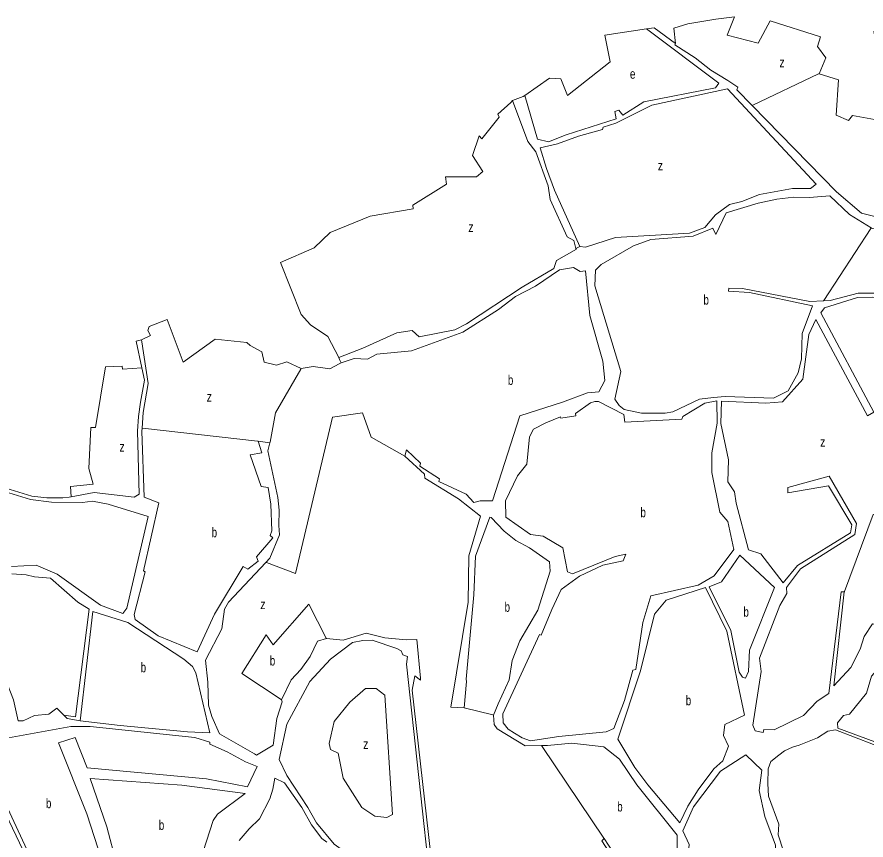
# Model space of a CAD drawing. Extents: x 639657 to 671642, y 222838 to 252123.
# Drawn here: x 642804 to 643678, y 236297 to 237143 of the extents above; entities that cross this region are included whole.
import ezdxf

# ---------------------------------------------------------------- set-up
doc = ezdxf.new("R2010")
doc.units = 0
doc.header["$LTSCALE"] = 4
doc.layers.add('1', color=7, linetype='Continuous', lineweight=13)
doc.layers.add('21', color=7, linetype='Continuous', lineweight=13)
doc.layers.add('7', color=7, linetype='Continuous')

msp = doc.modelspace()

# ---------------------------------------------------------------- linework, layer by layer
at = {"layer": '1'}
for p, q in [((643205.485, 236698.416), (643203.575, 236691.738)), ((642864.733, 236423.722), (642852.669, 236425.256)), ((642876.724, 236371.212), (642864.34, 236402.493))]:
    msp.add_line(p, q, dxfattribs=at)
for points in [[(643630.085, 237085.14), (643637.097, 237101.505), (643628.586, 237113.07), (643631.655, 237122.983), (643579.656, 237139.401), (643567.276, 237116.5), (643535.326, 237124.877), (643542.975, 237143.468), (643523.718, 237141.146), (643495.071, 237136.393), (643480.672, 237131.886), (643482.217, 237116.338)], [(643452.379, 237131.188), (643409.469, 237124.768), (643414.944, 237097.504), (643371.187, 237062.775), (643364.269, 237079.905), (643352.677, 237080.441), (643327.335, 237062.658)], [(643327.335, 237062.658), (643340.127, 237017.65), (643351.491, 237014.985), (643369.585, 237022.192), (643421.059, 237038.564), (643419.726, 237046.293), (643423.912, 237047.464), (643428.025, 237042.546), (643449.656, 237056.31), (643523.286, 237070.709), (643526.901, 237075.236), (643452.379, 237131.188)], [(643482.217, 237116.338), (643460.466, 237132.403), (643452.379, 237131.188)], [(643701.354, 237131.944), (643686.254, 237128.46), (643705.577, 237033.744), (643687.983, 237034.348), (643687.112, 237038.113), (643664.47, 237042.022), (643660.237, 237036.893), (643647.585, 237042.414), (643650.155, 237078.825), (643630.085, 237085.14)], [(643482.217, 237116.338), (643481.69, 237114.822), (643502.593, 237101.595), (643518.72, 237088.827), (643536.298, 237078.277), (643546.489, 237071.159), (643545.542, 237068.53), (643561.205, 237052.523)], [(643535.786, 237069.452), (643457.956, 237052.665), (643420.702, 237034.204), (643407.734, 237030.289), (643407.194, 237027.656), (643382.493, 237021.032), (643360.724, 237012.851), (643343.075, 237008.888), (643349.537, 236987.602), (643357.819, 236965.381), (643383.888, 236907.435)], [(643383.888, 236907.435), (643389.779, 236906.658), (643420.626, 236916.767), (643496.577, 236920.989), (643512.417, 236926.901), (643523.561, 236939.971), (643537.831, 236950.671), (643550.583, 236953.573), (643568.782, 236960.981), (643602.633, 236967.097), (643621.353, 236966.989), (643627.207, 236971.592), (643535.786, 237069.452)], [(643314.656, 237057.421), (643325.335, 237061.832), (643327.335, 237062.658)], [(643135.699, 236793.191), (643124.56, 236814.733), (643106.694, 236826.708), (643096.952, 236837.374), (643075.714, 236890.901), (643110.486, 236905.939), (643126.648, 236921.794), (643168.053, 236938.483), (643212.197, 236946.006), (643211.836, 236949.867), (643246.685, 236971.4), (643245.455, 236979.128), (643277.298, 236978.973), (643283.976, 236984.379), (643273.186, 237001.046), (643280.244, 237021.267), (643282.852, 237018.192), (643300.719, 237040.424), (643299.332, 237043.586), (643312.656, 237055.615), (643314.656, 237057.421)], [(643379.693, 236905.452), (643377.756, 236913.696), (643370.678, 236917.429), (643353.327, 236955.586), (643351.055, 236969.822), (643338.55, 237004.777), (643330.232, 237015.427), (643314.656, 237057.421)], [(643561.205, 237052.523), (643648.073, 236963.745), (643673.857, 236941.734), (643708.145, 236933.228)], [(643683.713, 236926.442), (643661.429, 236940.452), (643641, 236959.358), (643620.227, 236957.866), (643603.95, 236958.049), (643586.632, 236956.213), (643567.25, 236951.965), (643534.472, 236941.98), (643523.626, 236919.771), (643520.547, 236926.099), (643500.61, 236917.898), (643457.026, 236914.734), (643439.04, 236908.034), (643405.846, 236888.817), (643399.98, 236883.198)], [(643634.512, 236851.434), (643641.551, 236851.76), (643670.231, 236859.355), (643689.053, 236859.346), (643706.926, 236856.506), (643721.002, 236850.867), (643737.264, 236840.94), (643752.039, 236834.278), (643799.187, 236837.707), (643853.208, 236845.83), (643858.43, 236848.613), (643861.547, 236854.059), (643847.023, 236881.831), (643841.379, 236886.36), (643821.713, 236892.367), (643788.306, 236898.02), (643766.495, 236903.34), (643750.999, 236909.3), (643726.726, 236912.922), (643701.775, 236919.496), (643702.306, 236921.317), (643683.949, 236926.294), (643683.713, 236926.442)], [(643379.693, 236905.452), (643380.497, 236904.631), (643359.806, 236892.988), (643356.963, 236884.9), (643324.582, 236865.572), (643267.257, 236827.747), (643255.076, 236821.59), (643218.569, 236814.591), (643211.115, 236820.866), (643195.316, 236818.506), (643160.436, 236802.86), (643135.699, 236793.191)], [(643383.888, 236907.435), (643381.888, 236906.49), (643379.693, 236905.452)], [(643205.485, 236698.416), (643219.666, 236684.554), (643219.12, 236681.414), (643239.211, 236668.297), (643238.772, 236665.663), (643266.7, 236652.763), (643274.738, 236644.248), (643281.165, 236645.698), (643293.884, 236645.759), (643322.089, 236733.14), (643365.805, 236747.366), (643391.558, 236756.923), (643403.271, 236758.009), (643409.514, 236769.612), (643407.513, 236789.529), (643394.029, 236836.27), (643389.592, 236882.402), (643384.292, 236881.548), (643377.323, 236885.889), (643362.745, 236883.515), (643338.124, 236866.435), (643317.549, 236856.008), (643299.993, 236842.706), (643263.291, 236819.366), (643210.663, 236800.063)], [(643399.98, 236883.198), (643399.277, 236866.864), (643426.002, 236778.663), (643419.661, 236750.213), (643424.264, 236743.766), (643429.407, 236739.851), (643447.368, 236735.894), (643471.48, 236735.826), (643479.638, 236737.359), (643506.958, 236750.348), (643521.326, 236752.217), (643533.242, 236753.2), (643583.074, 236751.32), (643598.121, 236758.967), (643608.619, 236777.627), (643612.044, 236791.799), (643612.56, 236818.082), (643623.172, 236846.282), (643558.321, 236860.003), (643536.973, 236861.461), (643537.008, 236864.404), (643551.353, 236864.344), (643620.377, 236850.78), (643634.512, 236851.434)], [(643631.979, 236839.097), (643635.56, 236844.214), (643669.668, 236854.793), (643684.527, 236855.134), (643698.14, 236853.459), (643712.129, 236849.14), (643737.688, 236833.83)], [(643096.799, 236781.854), (643082.13, 236788.819), (643071.609, 236785.385), (643058.824, 236788.269), (643056.408, 236798.954), (643044.584, 236805.684), (643041.159, 236808.565), (643008.336, 236811.979), (642975.601, 236788.493), (642959.133, 236832.426), (642940.527, 236825.022), (642939.055, 236820.978), (642941.841, 236815.771), (642932.735, 236811.508)], [(643613.205, 236771.095), (643619.566, 236816.887), (643626.623, 236832.181)], [(643626.623, 236832.181), (643679.878, 236733.233), (643686.502, 236736.915), (643631.979, 236839.097)], [(642932.735, 236811.508), (642927.224, 236810.048), (642932.901, 236782.68)], [(642932.735, 236811.508), (642933.028, 236809.508), (642939.323, 236766.57), (642934.288, 236736.785), (642933.241, 236720.67)], [(643137.976, 236787.887), (643151.355, 236792.203), (643165.287, 236791.641), (643175.015, 236796.809), (643210.663, 236800.063)], [(643137.976, 236787.887), (643135.976, 236786.785), (643126.607, 236781.62), (643109.34, 236784.047), (643096.799, 236781.854)], [(643135.699, 236793.191), (643136.558, 236791.191), (643137.976, 236787.887)], [(642932.901, 236782.68), (642913.046, 236781.38), (642912.777, 236784.428), (642895.469, 236783.506), (642885.163, 236721.097), (642880.484, 236721.251), (642878.354, 236679.05), (642882.741, 236662.963), (642859.412, 236660.485), (642860.202, 236649.92)], [(642860.202, 236649.92), (642883.758, 236654.426), (642925.008, 236649.496), (642930.234, 236652.685), (642928.667, 236717.563), (642929.559, 236732.677), (642931.461, 236747.17), (642935.803, 236770.061), (642932.901, 236782.68)], [(643655.89, 236552.066), (643652.838, 236552.1), (643640.097, 236447.595), (643628.102, 236439.914), (643613.986, 236425.05), (643583.693, 236410.165), (643573.115, 236410.487), (643572.572, 236407.549), (643564.147, 236409.268), (643561.776, 236415.182), (643570.467, 236470.098), (643568.701, 236484.125), (643589.592, 236538.194), (643596.76, 236550.599), (643596.528, 236556.793), (643610.898, 236575.917), (643666.971, 236611.117), (643668.429, 236622.469), (643640.521, 236671.199), (643597.956, 236659.598), (643597.992, 236654.117), (643639.892, 236661.157), (643663.834, 236621.1), (643662.415, 236612.995), (643607.887, 236579.402), (643593.123, 236561.297), (643570.179, 236591.193), (643557.51, 236595.294), (643544.552, 236643.45), (643543.162, 236654.936), (643536.265, 236665.265), (643536.738, 236687.895), (643529.043, 236725.232), (643529.621, 236748.165), (643575.179, 236746.233), (643592.492, 236747.662), (643613.205, 236771.095)], [(642933.241, 236720.67), (642933.042, 236717.615), (642935.386, 236649.583), (642950.578, 236643.728), (642934.788, 236573.666), (642936.505, 236572.631), (642924.998, 236529.013), (642926.053, 236523.622), (642949.66, 236506.812), (642989.758, 236490.629), (643007.617, 236529.303), (643037.401, 236578.4), (643042.148, 236575.403), (643052.728, 236583.912), (643051.051, 236588.296), (643067.764, 236607.698), (643065.048, 236610.266), (643066.73, 236614.815), (643065.835, 236642.23), (643063.092, 236659.618), (643055.877, 236660.409), (643044.466, 236693.221), (643056.395, 236695.32), (643052.67, 236707.238), (643064.86, 236705.578)], [(642860.202, 236649.92), (642858.202, 236649.658), (642851.642, 236648.798), (642835.16, 236648.78), (642819.715, 236650.476), (642788.392, 236660.166), (642777.87, 236665.156), (642773.14, 236669.574), (642764.439, 236682.156), (642759.266, 236701.081), (642749.734, 236708.009), (642738.554, 236709.157), (642729.706, 236708.37), (642705.277, 236700.521), (642657.819, 236705.656)], [(643064.86, 236705.578), (643062.724, 236697.076), (643072.939, 236649.255), (643074.311, 236636.248), (643074.019, 236620.315), (643074.822, 236610.867), (643064.872, 236586.922), (643060.631, 236582.43)], [(643203.575, 236691.738), (643224.009, 236673.34), (643224.162, 236669.075), (643258.808, 236647.878), (643281.691, 236630.061), (643269.507, 236589.394), (643268.938, 236541.593), (643251.168, 236433.49), (643264.736, 236432.78)], [(642787.027, 236656.629), (642818.453, 236647.039), (642839.991, 236644.361), (642871.934, 236644.002), (642882.328, 236645.408), (642898.369, 236642.487), (642939.32, 236629.644), (642917.545, 236535.39), (642913.408, 236529.752), (642890.516, 236538.333), (642845.825, 236570.402), (642824.263, 236579.576), (642798.912, 236578.136)], [(643292.563, 236628.823), (643291.037, 236628.84), (643276.521, 236588.909), (643274.828, 236549.241), (643266.772, 236462.243), (643267.106, 236460.052), (643264.736, 236432.78)], [(643294.915, 236425.416), (643299.798, 236436.977), (643311.124, 236461.542), (643314.008, 236481.607), (643321.881, 236501.92), (643340.467, 236533.38), (643353.357, 236573.43), (643352.659, 236583.182), (643331.869, 236597.423), (643318.022, 236605.09), (643305.924, 236614.462), (643292.563, 236628.823)], [(643060.631, 236582.43), (643022.109, 236541.625), (643017.952, 236534.262), (643015.371, 236514.092), (642998.609, 236482.003), (643000.881, 236459.241), (643001.719, 236435.582), (643005.141, 236423.87), (643012.865, 236406.122), (643048.861, 236385.428), (643050.861, 236384.278)], [(642799.232, 236570.824), (642813.973, 236569.846), (642822.594, 236567.516), (642838.959, 236566.216), (642867.256, 236541.639), (642878.766, 236534.202), (642864.733, 236423.722)], [(642852.669, 236425.256), (642845.404, 236432.465), (642837.089, 236426.266), (642822.422, 236424.908), (642810.658, 236419.559), (642805.572, 236419.616), (642800.945, 236441.186), (642784.93, 236480.445), (642773.847, 236498.129), (642771.792, 236509.516), (642765.182, 236509.027), (642749.776, 236522.468), (642724.848, 236545.375), (642709.24, 236563.08)], [(643690.89, 236517.873), (643685.207, 236519.154), (643676.303, 236506.161), (643672.281, 236493.112), (643662.7, 236474.543), (643645.176, 236455.455), (643655.89, 236552.066)], [(643140.073, 236502.541), (643163.761, 236509.583), (643183.137, 236504.798), (643204.887, 236502.828), (643216.083, 236503.21), (643219.775, 236463.348), (643219.96, 236461.348)], [(643733.777, 236510.861), (643716.643, 236501.85), (643707.151, 236499.318), (643696.121, 236478.735), (643683.856, 236465.475), (643678.763, 236447.871), (643661.209, 236426.245), (643655.091, 236425.096), (643648.896, 236417.553), (643649.237, 236411.966)], [(643076.87, 236441.03), (643086.784, 236461.829), (643096.678, 236472.477), (643106.195, 236485.667), (643113.709, 236501.518), (643122.999, 236504.154), (643140.073, 236502.541)], [(643219.96, 236461.348), (643213.907, 236465.679), (643211.187, 236450.89), (643234.679, 236244.881), (643263.23, 236241.214), (643262.379, 236229.954)], [(643050.861, 236384.278), (643068.074, 236394.438), (643071.758, 236421.803), (643077.355, 236438.995), (643076.87, 236441.03)], [(642869.364, 236419.61), (642856.164, 236421.788), (642852.669, 236425.256)], [(643298.594, 236411.426), (643295.651, 236415.843), (643294.915, 236425.416)], [(642859.933, 236413.626), (642788.048, 236400.527), (642765.462, 236392.052), (642832.534, 236248.688), (642858.666, 236255.906), (642897.019, 236264.102), (642887.942, 236287.956), (642876.261, 236323.714), (642847.319, 236396.715), (642864.34, 236402.493)], [(642859.933, 236413.626), (642879.775, 236413.809), (642987.589, 236402.448), (643002.792, 236397.506), (643002.872, 236395.678), (643020.785, 236387.661), (643039.686, 236377.197), (643051.738, 236372.494), (643041.822, 236351.493), (642999.393, 236359.887), (642876.724, 236371.212)], [(643649.237, 236411.966), (643725.411, 236383.705), (643758.676, 236383.23), (643779.899, 236386.666)], [(643298.594, 236411.426), (643327.411, 236393.86), (643344.213, 236394.112)], [(643647.079, 236410.163), (643639.026, 236408.934), (643628.263, 236402.153), (643609.451, 236394.549), (643602.591, 236392.276), (643594.494, 236388.594), (643588.606, 236384.176), (643580.509, 236377.548), (643577.565, 236370.184), (643577.236, 236354.919), (643577.999, 236342.121), (643588.644, 236313.276), (643588.104, 236302.117), (643593.298, 236285.412), (643592.41, 236270.705), (643592.705, 236266.508), (643592.845, 236264.508)], [(643856.196, 236310.575), (643850.872, 236319.828), (643829.451, 236354.42), (643809.311, 236389.056), (643791.853, 236383.974), (643759.25, 236380.178), (643725.165, 236380.155), (643647.079, 236410.163)], [(643344.213, 236394.112), (643350.613, 236394.208), (643375.671, 236396.667), (643408.589, 236392.745), (643424.615, 236380.08), (643442.308, 236353.592), (643483.916, 236301.866), (643483.675, 236264.516), (643475.77, 236258.617), (643482.096, 236251.542), (643480.926, 236213.086), (643475.399, 236193.253), (643471.439, 236202.433), (643408.686, 236298.347)], [(643483.628, 236198.977), (643492.446, 236232.14), (643493.173, 236241.876), (643494.476, 236274.444), (643496.214, 236292.187), (643489.872, 236306.469), (643500.644, 236331.013), (643528.653, 236367.746), (643554.797, 236384.505), (643570.991, 236368.793), (643568.404, 236348.014), (643574.288, 236320.949), (643585.333, 236291.592), (643585.009, 236281.445), (643582.595, 236266.653), (643581.502, 236251.745), (643582.271, 236230.928), (643584.95, 236225.214), (643589.197, 236205.792)], [(643123.354, 236294.65), (643118.11, 236298.566), (643107.693, 236312.386), (643097.732, 236330.26), (643079.72, 236355.635), (643069.909, 236360.516), (643067.84, 236349.07), (643064.569, 236339.261), (643054.152, 236318.874), (643043.547, 236308.336), (643033.232, 236296.576)], [(643408.686, 236298.347), (643406.419, 236295.936), (643468.368, 236200.843), (643472.752, 236193.08), (643468.577, 236175.669), (643466.419, 236171.356), (643464.947, 236166.201), (643464.211, 236144.845)]]:
    msp.add_lwpolyline(points, dxfattribs=at)
for points in [[(643456.916, 236547.998), (643448.673, 236520.695), (643441.383, 236472.462), (643438.321, 236471.583), (643429.71, 236440.518), (643418.785, 236411.713), (643410.911, 236408.35), (643362.017, 236403.52), (643333.171, 236399.073), (643324.457, 236402.115), (643316.473, 236406.67), (643310.015, 236411.108), (643304.903, 236417.56), (643304.606, 236426.8), (643342.306, 236508.39), (643344.128, 236507.557), (643354.822, 236534.132), (643364.733, 236554.727), (643383.309, 236568.222), (643407.456, 236579.623), (643428.467, 236583.955), (643431.094, 236591.03), (643420.179, 236588.615), (643376.32, 236570.838), (643371.256, 236572.823), (643366.257, 236597.341), (643345.95, 236609.344), (643333.048, 236611.011), (643307.522, 236629.061), (643307.417, 236645.911), (643319.624, 236671.353), (643329.333, 236683.525), (643331.907, 236711.714), (643336.173, 236719.685), (643348.662, 236726.041), (643363.996, 236732.161), (643364.183, 236730.738), (643379.678, 236733.305), (643379.399, 236735.541), (643394.793, 236746.635), (643399.183, 236747.905), (643403.049, 236747.862), (643429.242, 236734.575), (643430.065, 236726.75), (643488.908, 236729.743), (643489.653, 236732.475), (643512.507, 236746.429), (643524.744, 236748.728), (643525.284, 236725.681), (643519.835, 236695.291), (643519.493, 236675.096), (643527.754, 236634.098), (643536.086, 236624.565), (643542.459, 236595.869), (643522.093, 236568.794), (643505.595, 236558.931)], [(643584.114, 236556.813), (643548.391, 236589.916), (643529.447, 236562.621), (643517.073, 236557.279), (643539.228, 236512.471), (643547.873, 236469.439), (643551.172, 236464.529), (643554.412, 236463.275), (643557.445, 236470.143), (643558.522, 236492.258)], [(643553.247, 236425.225), (643534.947, 236511.809), (643513.3, 236556.611), (643472.65, 236543.466), (643460.781, 236529.288), (643446.35, 236470.883), (643422.926, 236400.603), (643440.284, 236371.581), (643453.706, 236353.769), (643486.61, 236314.524), (643494.851, 236331.585), (643505.532, 236348.518), (643521.764, 236370.158), (643530.816, 236378.481), (643536.894, 236393.334), (643531.839, 236404.556), (643533.091, 236415.707)], [(642869.364, 236419.61), (642882.604, 236531.824), (642918.488, 236520.662), (642976.134, 236482.864), (642985.1, 236475.354), (642988.584, 236468.92), (643003.007, 236407.045), (642980.129, 236408.215), (642910.715, 236414.679)], [(643074.309, 236379.752), (643082.153, 236363.424), (643103.839, 236330.496), (643112.809, 236314.764), (643131.064, 236292.736), (643194.42, 236247.465), (643230.71, 236244.824), (643205.506, 236477.953), (643206.31, 236485.658), (643201.75, 236487.232), (643199.867, 236491.415), (643195.419, 236493.799), (643169.984, 236502.408), (643160.317, 236502.314), (643149.711, 236500.2), (643127.12, 236482.792), (643105.889, 236459.99), (643082.272, 236416.203)], [(642750.421, 236250.346), (642714.596, 236268.31), (642685.506, 236321.272), (642680.777, 236334.988), (642684.385, 236348.782), (642704.337, 236355.628), (642723.487, 236365.521), (642735.013, 236375.842), (642760.789, 236390.488), (642828.37, 236249.344), (642808.077, 236245.512)], [(642906.749, 236272.656), (642950.484, 236268.273), (642989.084, 236254.542), (642993.637, 236260.886), (642996.162, 236285.015), (643006.311, 236317.077), (643010.866, 236323.623), (643039.301, 236344.822), (642974.288, 236353.47), (642879.747, 236360.216), (642896.859, 236310.491)]]:
    msp.add_lwpolyline(points, close=True, dxfattribs=at)
at = {"layer": '21'}
msp.add_line((643169.048, 236711.141), (643203.575, 236691.738), dxfattribs=at)
for points in [[(643561.205, 237052.523), (643561.705, 237052.76), (643629.585, 237084.903), (643630.085, 237085.14)], [(643634.512, 236851.434), (643634.84, 236851.934), (643683.385, 236925.942), (643683.713, 236926.442)], [(643064.86, 236705.578), (643064.951, 236706.078), (643070.415, 236736.179), (643096.51, 236781.354), (643096.799, 236781.854)], [(643091.083, 236571.172), (643129.301, 236731.761), (643160.215, 236736.179), (643169.048, 236711.141)], [(643052.67, 236707.238), (643052.17, 236707.294), (642933.741, 236720.614), (642933.241, 236720.67)], [(643757.901, 236698.307), (643757.901, 236697.807), (643757.901, 236681.684), (643722.57, 236643.391), (643685.766, 236631.609), (643656.078, 236552.566), (643655.89, 236552.066)], [(643091.083, 236571.172), (643061.131, 236582.245), (643060.631, 236582.43)], [(643122.999, 236504.154), (643122.745, 236504.654), (643105.01, 236539.56), (643068.207, 236497.585), (643060.846, 236507.894), (643035.82, 236468.128), (643076.37, 236441.36), (643076.87, 236441.03)], [(643264.736, 236432.78), (643294.415, 236425.538), (643294.915, 236425.416)], [(643408.686, 236298.347), (643408.349, 236298.847), (643344.886, 236393.113), (643344.213, 236394.112)]]:
    msp.add_lwpolyline(points, dxfattribs=at)
msp.add_lwpolyline([(643125.899, 236396.036), (643130.772, 236418.789), (643146.966, 236438.672), (643163.159, 236452.663), (643174.2, 236452.663), (643183.033, 236446.036), (643191.13, 236323.056), (643185.241, 236320.11), (643172.728, 236321.583), (643159.479, 236330.42), (643140.341, 236360.613), (643135.188, 236386.387), (643127.092, 236390.069)], close=True, dxfattribs=at)

# ---------------------------------------------------------------- texts
at = {"layer": '7'}
for s, width, p in [('z', 0.8, (643589.224, 237091.763)), ('e', 0.75, (643435.386, 237079.98)), ('z', 0.8, (643464.093, 236985.72)), ('z', 0.8, (643269.035, 236922.389)), ('b', 0.75, (643511.048, 236847.592)), ('b', 0.75, (643309.741, 236765.068)), ('z', 0.8, (642999.753, 236747.962)), ('z', 0.8, (643631.18, 236701.467)), ('z', 0.8, (642909.953, 236696.413)), ('b', 0.75, (643446.195, 236628.955)), ('b', 0.75, (643004.839, 236608.352)), ('z', 0.8, (643054.958, 236534.404)), ('b', 0.75, (643306.335, 236531.689)), ('b', 0.75, (643552.189, 236526.595)), ('b', 0.75, (643064.689, 236476.454)), ('b', 0.75, (642931.774, 236469.434)), ('b', 0.75, (643492.82, 236435.567)), ('z', 0.8, (643160.846, 236390.66)), ('b', 0.75, (642834.266, 236329.688)), ('b', 0.75, (643422.266, 236326.276)), ('b', 0.75, (642950.457, 236307.379))]:
    msp.add_text(s, height=10, dxfattribs=dict(at, width=width)).set_placement(p)

doc.saveas('drawing.dxf')
